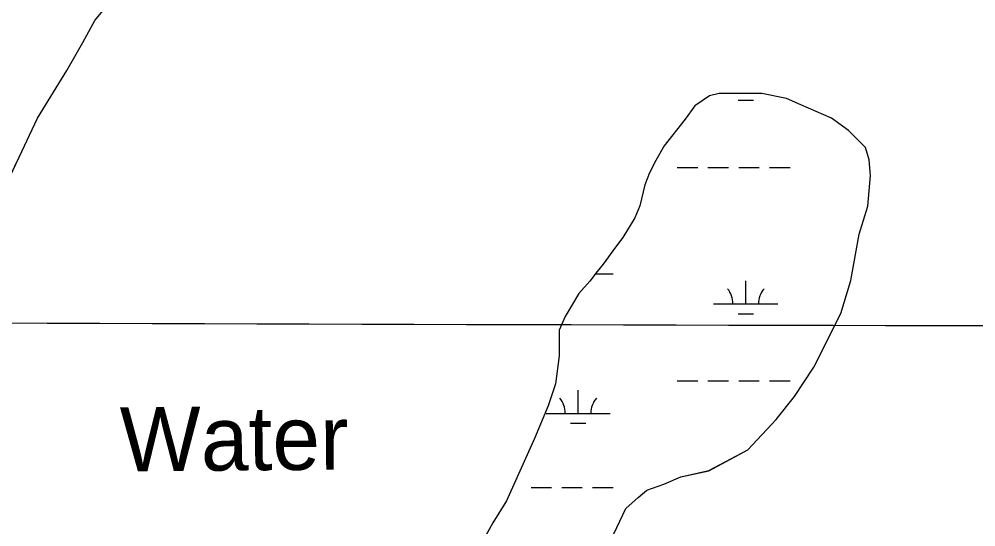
# Model space of a CAD drawing. Extents: x 3161564 to 3199464, y 849354 to 874788.
# Drawn here: x 3194091 to 3195583, y 860484 to 861275 of the extents above; entities that cross this region are included whole.
import ezdxf

# ---------------------------------------------------------------- set-up
doc = ezdxf.new("R2010")
doc.units = 0
for name, color, linetype in [('V-GRID-MAJR', 7, 'Continuous'), ('V-RIVR-IDEN', 7, 'Continuous'), ('V-SITE-VEGE', 7, 'Continuous'), ('V-TOPO-SHOR', 7, 'Continuous'), ('V-WETL-SWMP', 7, 'Continuous')]:
    doc.layers.add(name, color=color, linetype=linetype)

msp = doc.modelspace()

# ---------------------------------------------------------------- linework, layer by layer
at = {"layer": 'V-GRID-MAJR'}
msp.add_spline([(3165780.446, 860882.501), (3171010.106, 860866.147), (3176239.768, 860850.5530000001), (3181469.433, 860835.721), (3186699.099, 860821.649), (3191928.768, 860808.338), (3197158.438, 860795.787), (3197158.4390000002, 860795.787)], degree=3, dxfattribs=at)
at = {"layer": 'V-SITE-VEGE'}
for points in [[(3194045.320000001, 860965.0269999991), (3194091.128000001, 861060.045999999), (3194119.759000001, 861120.8609999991), (3194165.532000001, 861194.961999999), (3194190.331000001, 861238.6669999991), (3194209.406000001, 861272.8699999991), (3194241.807000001, 861312.756999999)], [(3195018.309000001, 860472.6799999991), (3195037.396000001, 860512.586999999), (3195056.444000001, 860529.6739999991), (3195069.777000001, 860541.0639999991), (3195096.421000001, 860550.5299999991), (3195123.068000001, 860561.898999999), (3195166.830000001, 860571.3359999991), (3195227.745000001, 860603.564999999), (3195271.572000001, 860651.0419999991), (3195300.163000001, 860687.131999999), (3195330.670000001, 860732.7289999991), (3195372.654000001, 860816.3439999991), (3195387.956000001, 860867.670999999), (3195401.391000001, 860939.9249999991), (3195414.779000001, 860983.6479999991), (3195418.660000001, 861031.1919999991), (3195416.802000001, 861055.9169999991), (3195411.127000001, 861074.9489999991), (3195384.544000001, 861101.6229999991), (3195357.949000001, 861120.684999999), (3195310.435000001, 861141.687999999), (3195287.627000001, 861151.234999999), (3195249.599000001, 861158.9069999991), (3195183.031000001, 861159.0199999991), (3195167.808000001, 861155.2409999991), (3195144.961000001, 861140.0639999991), (3195129.710000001, 861119.1699999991), (3195097.304000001, 861077.3779999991), (3195083.953000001, 861054.5759999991), (3195074.414000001, 861035.572999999), (3195066.770000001, 861016.564999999), (3195059.109000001, 860984.2459999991), (3195051.470000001, 860965.2379999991), (3195032.399000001, 860934.839999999), (3195020.961000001, 860919.640999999), (3195001.896000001, 860893.045999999), (3194992.367000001, 860881.650999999), (3194980.931000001, 860866.454999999), (3194963.781000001, 860847.461999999), (3194942.799000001, 860811.359999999), (3194933.253000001, 860790.4539999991), (3194933.185000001, 860750.5129999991), (3194927.406000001, 860706.775999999), (3194915.937000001, 860672.559999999), (3194894.929000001, 860621.241999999), (3194851.022000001, 860524.3159999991), (3194830.042000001, 860490.113999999), (3194793.797000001, 860425.5079999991)]]:
    msp.add_lwpolyline(points, dxfattribs=at)
at = {"layer": 'V-TOPO-SHOR'}
for p, q in [((3194209.4008744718, 861272.8856061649), (3194241.8019070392, 861312.7725181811)), ((3194190.3238427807, 861238.6816917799), (3194209.4008744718, 861272.8856061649)), ((3194165.5248024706, 861194.9778006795), (3194190.3238427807, 861238.6816917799)), ((3194119.7527357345, 861120.8769809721), (3194165.5248024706, 861194.9778006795)), ((3195167.802698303, 861155.2560820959), (3195144.9536904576, 861140.0791032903)), ((3195183.0246961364, 861159.0350879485), (3195167.802698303, 861155.2560820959)), ((3195249.593667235, 861158.9231660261), (3195183.0246961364, 861159.0350879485)), ((3195287.6206418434, 861151.2512346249), (3195249.593667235, 861158.9231660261)), ((3195144.9536904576, 861140.0791032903), (3195129.7026726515, 861119.1831513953)), ((3195310.428620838, 861141.7032913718), (3195287.6206418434, 861151.2512346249)), ((3195357.942575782, 861120.7014130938), (3195310.428620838, 861141.7032913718)), ((3194091.1206771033, 861060.0621393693), (3194119.7527357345, 861120.8769809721)), ((3195129.7026726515, 861119.1831513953), (3195097.298637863, 861077.3932453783)), ((3195384.5385420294, 861101.6375042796), (3195357.942575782, 861120.7014130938)), ((3195411.1214993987, 861074.965619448), (3195384.5385420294, 861101.6375042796)), ((3195097.298637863, 861077.3932453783), (3195083.9466170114, 861054.5923017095)), ((3195416.7954747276, 861055.9356860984), (3195411.1214993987, 861074.965619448)), ((3195083.9466170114, 861054.5923017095), (3195074.404598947, 861035.5883505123)), ((3195418.6554450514, 861031.2067662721), (3195416.7954747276, 861055.9356860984)), ((3195074.404598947, 861035.5883505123), (3195066.7645800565, 861016.5814015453)), ((3195414.772391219, 860983.6639117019), (3195418.6554450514, 861031.2067662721)), ((3195066.7645800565, 861016.5814015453), (3195059.1025456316, 860984.2604945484)), ((3195059.1025456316, 860984.2604945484), (3195051.462526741, 860965.2535455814)), ((3195401.384345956, 860939.9410339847), (3195414.772391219, 860983.6639117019)), ((3195051.462526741, 860965.2535455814), (3195032.3914994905, 860934.8546192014)), ((3195032.3914994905, 860934.8546192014), (3195020.9544866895, 860919.6576537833)), ((3195387.949267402, 860867.6882462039), (3195401.384345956, 860939.9410339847)), ((3195020.9544866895, 860919.6576537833), (3195001.8894638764, 860893.0617154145)), ((3195001.8894638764, 860893.0617154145), (3194992.3604546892, 860881.6657402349)), ((3194992.3604546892, 860881.6657402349), (3194980.923441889, 860866.4697748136)), ((3194980.923441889, 860866.4697748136), (3194963.773427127, 860847.4778146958)), ((3195372.6472140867, 860816.3613902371), (3195387.9492674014, 860867.6882462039)), ((3194963.773427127, 860847.4778146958), (3194942.7913940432, 860811.3759040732)), ((3194942.7913940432, 860811.3759040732), (3194933.246373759, 860790.4699588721)), ((3195330.663134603, 860732.7446049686), (3195372.6472140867, 860816.3613902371)), ((3194933.246373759, 860790.4699588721), (3194933.179327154, 860750.5290847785)), ((3194933.179327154, 860750.5290847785), (3194927.399278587, 860706.7932159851)), ((3195300.15509455, 860687.1477131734), (3195330.663134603, 860732.7446049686)), ((3194927.399278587, 860706.7932159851), (3194915.930243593, 860672.576310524)), ((3195271.5650647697, 860651.0587936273), (3195300.15509455, 860687.1477131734)), ((3194915.930243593, 860672.576310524), (3194894.9221927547, 860621.2584478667)), ((3195227.7390282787, 860603.5828922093), (3195271.5650647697, 860651.0587936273)), ((3194894.9221927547, 860621.2584478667), (3194851.014098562, 860524.3317023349)), ((3195166.822016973, 860571.3509227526), (3195227.7390282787, 860603.5828922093)), ((3195123.060024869, 860561.914901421), (3195166.822016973, 860571.3509227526)), ((3195096.4140231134, 860550.5479061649), (3195123.060024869, 860561.914901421)), ((3195069.770023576, 860541.0819049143), (3195096.4140231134, 860550.5479061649)), ((3195037.389004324, 860512.6069569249), (3195056.437016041, 860529.692925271)), ((3195056.437016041, 860529.692925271), (3195069.770023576, 860541.0819049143)), ((3194851.014098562, 860524.3317023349), (3194830.0350676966, 860490.1307857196)), ((3195018.301965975, 860472.6970605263), (3195037.389004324, 860512.6069569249)), ((3194830.0350676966, 860490.1307857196), (3194793.788882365, 860425.5252864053))]:
    msp.add_line(p, q, dxfattribs=at)
at = {"layer": 'V-WETL-SWMP'}
for p, q in [((3194209.401368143, 861272.8862148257), (3194241.802400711, 861312.7731268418)), ((3194190.3243364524, 861238.6823004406), (3194209.401368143, 861272.8862148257)), ((3194165.525296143, 861194.9784093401), (3194190.3243364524, 861238.6823004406)), ((3194119.753229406, 861120.8775896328), (3194165.525296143, 861194.9784093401)), ((3195167.8031919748, 861155.2566907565), (3195144.95418413, 861140.0797119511)), ((3195183.0251898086, 861159.0356966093), (3195167.8031919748, 861155.2566907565)), ((3195249.594160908, 861158.9237746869), (3195183.0251898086, 861159.0356966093)), ((3195287.621135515, 861151.2518432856), (3195249.594160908, 861158.9237746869)), ((3195144.95418413, 861140.0797119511), (3195129.7031663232, 861119.183760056)), ((3195212.233893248, 861148.6887742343), (3195236.2338880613, 861148.6887742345)), ((3195310.4291145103, 861141.7039000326), (3195287.621135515, 861151.2518432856)), ((3195357.943069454, 861120.7020217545), (3195310.4291145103, 861141.7039000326)), ((3194091.1211707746, 861060.06274803), (3194119.753229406, 861120.8775896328)), ((3195129.7031663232, 861119.183760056), (3195097.2991315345, 861077.393854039)), ((3195384.5390357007, 861101.6381129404), (3195357.943069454, 861120.7020217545)), ((3195411.1219930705, 861074.9662281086), (3195384.5390357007, 861101.6381129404)), ((3195097.2991315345, 861077.393854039), (3195083.9471106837, 861054.5929103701)), ((3195416.7959683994, 861055.936294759), (3195411.1219930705, 861074.9662281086)), ((3194045.3140796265, 860965.0409942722), (3194091.1211707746, 861060.06274803)), ((3195083.9471106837, 861054.5929103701), (3195074.405092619, 861035.588959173)), ((3195418.6559387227, 861031.2073749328), (3195416.7959683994, 861055.936294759)), ((3195074.405092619, 861035.588959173), (3195066.7650737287, 861016.582010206)), ((3195117.389791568, 861044.0489392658), (3195149.3897846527, 861044.0489392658)), ((3195165.3897811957, 861044.0489392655), (3195197.3897742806, 861044.0489392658)), ((3195213.389770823, 861044.0489392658), (3195245.389763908, 861044.0489392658)), ((3195261.3897604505, 861044.0489392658), (3195293.3897535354, 861044.0489392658)), ((3195414.7728848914, 860983.6645203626), (3195418.655938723, 861031.2073749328)), ((3195066.7650737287, 861016.582010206), (3195059.103039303, 860984.261103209)), ((3195414.705668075, 860993.3070192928), (3195415.560434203, 860993.3070192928)), ((3195059.103039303, 860984.261103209), (3195051.463020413, 860965.2541542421)), ((3195401.3848396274, 860939.9416426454), (3195414.772884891, 860983.6645203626)), ((3195051.463020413, 860965.2541542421), (3195032.391993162, 860934.8552278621)), ((3195032.391993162, 860934.8552278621), (3195020.9549803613, 860919.6582624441)), ((3195387.949761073, 860867.6888548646), (3195401.384839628, 860939.9416426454)), ((3195020.9549803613, 860919.6582624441), (3195001.889957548, 860893.0623240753)), ((3195001.889957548, 860893.0623240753), (3194992.3609483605, 860881.6663488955)), ((3194992.3609483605, 860881.6663488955), (3194980.9239355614, 860866.4703834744)), ((3194989.5075986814, 860877.8752013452), (3195017.3896191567, 860877.875201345)), ((3194980.9239355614, 860866.4703834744), (3194963.773920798, 860847.4784233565)), ((3195224.2335202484, 860831.4452745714), (3195224.233562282, 860867.4452177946)), ((3195372.6477077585, 860816.3619988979), (3195387.949761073, 860867.6888548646)), ((3194963.773920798, 860847.4784233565), (3194942.791887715, 860811.376512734)), ((3195174.2335310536, 860831.4452745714), (3195274.233509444, 860831.4452745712)), ((3194942.791887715, 860811.376512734), (3194933.246867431, 860790.4705675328)), ((3195212.2335048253, 860816.0142989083), (3195236.2334996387, 860816.0142989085)), ((3195330.6636282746, 860732.7452136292), (3195372.6477077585, 860816.3619988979)), ((3194933.246867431, 860790.4705675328), (3194933.179820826, 860750.5296934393)), ((3194933.179820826, 860750.5296934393), (3194927.399772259, 860706.7938246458)), ((3195300.155588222, 860687.1483218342), (3195330.6636282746, 860732.7452136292)), ((3194927.399772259, 860706.7938246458), (3194915.9307372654, 860672.5769191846)), ((3195117.389403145, 860711.3744639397), (3195149.38939623, 860711.3744639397)), ((3195165.3893927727, 860711.3744639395), (3195197.3893858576, 860711.3744639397)), ((3195213.3893824, 860711.3744639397), (3195245.3893754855, 860711.3744639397)), ((3195261.389372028, 860711.3744639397), (3195293.389365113, 860711.3744639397)), ((3194962.7973773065, 860660.6325439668), (3194962.7974193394, 860696.6324871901)), ((3195271.5655584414, 860651.0594022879), (3195300.1555882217, 860687.1483218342)), ((3194915.9307372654, 860672.5769191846), (3194894.922686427, 860621.2590565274)), ((3194912.7973881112, 860660.6325439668), (3195012.7973665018, 860660.6325439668)), ((3195227.739521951, 860603.58350087), (3195271.5655584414, 860651.0594022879)), ((3194950.797361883, 860645.2015683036), (3194974.7973566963, 860645.2015683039)), ((3194894.922686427, 860621.2590565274), (3194851.0145922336, 860524.3323109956)), ((3195166.822510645, 860571.3515314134), (3195227.739521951, 860603.58350087)), ((3195123.060518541, 860561.9155100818), (3195166.822510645, 860571.3515314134)), ((3195096.414516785, 860550.5485148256), (3195123.060518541, 860561.9155100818)), ((3194889.389258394, 860545.2007260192), (3194921.3892514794, 860545.2007260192)), ((3194937.389248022, 860545.2007260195), (3194969.389241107, 860545.2007260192)), ((3194985.389237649, 860545.2007260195), (3195017.3892307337, 860545.2007260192)), ((3195069.770517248, 860541.0825135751), (3195096.414516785, 860550.5485148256)), ((3195037.389497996, 860512.6075655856), (3195056.4375097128, 860529.6935339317)), ((3195056.4375097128, 860529.6935339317), (3195069.770517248, 860541.0825135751)), ((3194851.0145922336, 860524.3323109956), (3194830.0355613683, 860490.1313943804)), ((3195018.3024596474, 860472.6976691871), (3195037.389497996, 860512.6075655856)), ((3194830.0355613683, 860490.1313943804), (3194793.7893760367, 860425.5258950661))]:
    msp.add_line(p, q, dxfattribs=at)
for centre, radius, start, end in [((3195168.9905966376, 860831.9200770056), 35.24628790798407, 359.2281809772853, 40.771839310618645), ((3195279.476444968, 860831.9200770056), 35.24628790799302, 139.2281758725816, 180.77183420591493), ((3194907.5544536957, 860661.1073464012), 35.24628790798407, 359.2281809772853, 40.771839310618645), ((3195018.040302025, 860661.1073464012), 35.24628790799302, 139.2281758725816, 180.77183420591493)]:
    msp.add_arc(centre, radius, start, end, dxfattribs=at)

# ---------------------------------------------------------------- texts
at = {"layer": 'V-RIVR-IDEN'}
msp.add_text('Water', height=99.99980199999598, rotation=0.4833245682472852, dxfattribs=at).set_placement((3194248.6323755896, 860570.1827324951))

doc.saveas('drawing.dxf')
